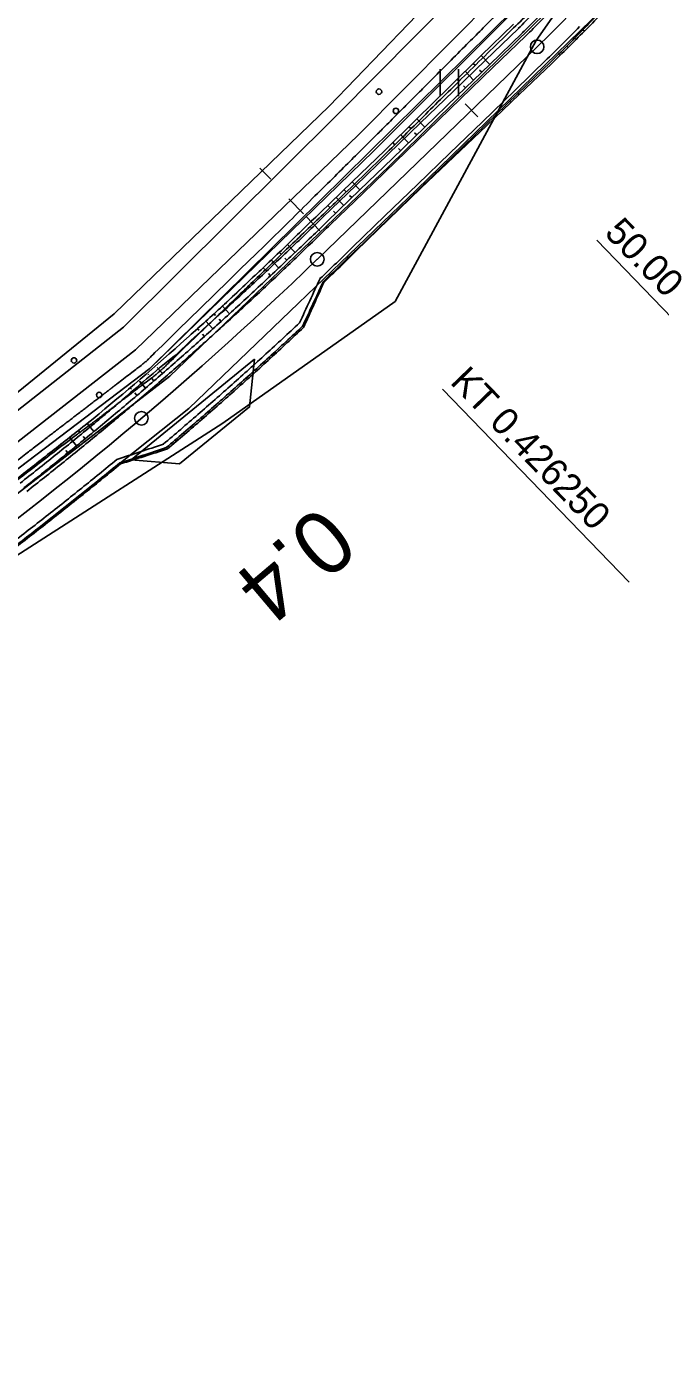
# Model space of a CAD drawing. Extents: x -495905 to -478420, y -1113297 to -1107716.
# Drawn here: x -480304.1 to -480234, y -1112804.5 to -1112656.7 of the extents above; entities that cross this region are included whole.
import ezdxf

# ---------------------------------------------------------------- set-up
doc = ezdxf.new("R2010")
doc.units = 0
for name, color, linetype in [('03_PC_OBJEKTY_NÁVRH', 7, 'Continuous'), ('2D_VRSTEVNICE', 7, 'Continuous'), ('C14_HATCH_SLOPE_L', 7, 'Continuous'), ('C14_HATCH_SLOPE_R', 7, 'Continuous'), ('C14_HECTOMETRY', 7, 'Continuous'), ('C14_HLBODY', 7, 'Continuous'), ('C14_HRANA_TELESO', 7, 'Continuous'), ('C14_KORUNA', 7, 'Continuous'), ('C14_OSA', 7, 'Continuous'), ('C14_PRIKOP', 7, 'Continuous'), ('C14_STANICENI', 7, 'Continuous'), ('C14_VOZOVKA', 7, 'Continuous'), ('C14_ZPEVKRAJ', 7, 'Continuous'), ('ODVODNĚNÍ PLOŠNÉ', 7, 'Continuous'), ('VODNÍ PLOCHY', 7, 'Continuous'), ('zamereni', 7, 'Continuous')]:
    doc.layers.add(name, color=color, linetype=linetype)

msp = doc.modelspace()

# ---------------------------------------------------------------- linework, layer by layer
at = {"layer": '03_PC_OBJEKTY_NÁVRH'}
msp.add_lwpolyline([(-480278.9, -1112693.52), (-480279.44, -1112698.8), (-480287.19, -1112705.11), (-480292.57, -1112704.66)], close=True, dxfattribs=at)
at = {"layer": '2D_VRSTEVNICE'}
for points in [[(-480229.53, -1112631.68), (-480230.56, -1112633.28), (-480233.66, -1112638.08), (-480238.64, -1112645.19), (-480239.04, -1112645.58), (-480239.7, -1112646.52), (-480243.39, -1112650.22), (-480256.05, -1112662.48), (-480264.85, -1112671.28), (-480276.88, -1112682.8), (-480289.06, -1112694.57), (-480289.42, -1112694.85), (-480289.81, -1112695.23), (-480292.08, -1112696.93), (-480295.64, -1112699.67), (-480296.48, -1112700.3), (-480300.18, -1112703.06)], [(-480240.47, -1112643.7), (-480242.34, -1112645.57), (-480247.08, -1112650.33), (-480251.53, -1112654.77), (-480261.76, -1112665.04), (-480266.4, -1112669.68), (-480275.03, -1112678.23)], [(-480275.03, -1112678.23), (-480290.35, -1112693.2), (-480290.53, -1112693.38), (-480291.01, -1112693.85), (-480291.69, -1112694.38), (-480294.48, -1112696.51), (-480294.99, -1112696.91), (-480296.04, -1112697.71), (-480297.51, -1112698.85), (-480302.01, -1112702.29), (-480305.2, -1112704.76), (-480314.61, -1112711.95), (-480317.24, -1112713.99), (-480318.17, -1112714.64)], [(-480300.18, -1112703.06), (-480308.2, -1112709.24), (-480315.86, -1112714.96), (-480315.97, -1112715.04), (-480319.51, -1112717.44), (-480323.79, -1112720.39), (-480325.42, -1112721.48), (-480330.98, -1112725.24), (-480336.25, -1112728.87), (-480347.17, -1112736.2), (-480347.25, -1112736.25), (-480347.81, -1112736.62), (-480348.36, -1112737.02)]]:
    msp.add_open_spline(points, degree=2, dxfattribs=at)
at = {"layer": 'C14_HATCH_SLOPE_L'}
for p, q in [((-480254.44, -1112660.99), (-480254.68, -1112660.75)), ((-480252.84, -1112660.85), (-480253.79, -1112659.87)), ((-480254.64, -1112662.59), (-480255.57, -1112661.62)), ((-480253.74, -1112661.72), (-480253.97, -1112661.48)), ((-480256.23, -1112662.74), (-480256.46, -1112662.5)), ((-480255.54, -1112663.46), (-480255.77, -1112663.22)), ((-480261.6, -1112667.97), (-480261.81, -1112667.76)), ((-480260.03, -1112667.8), (-480260.92, -1112666.88)), ((-480263.39, -1112669.72), (-480263.59, -1112669.52)), ((-480261.83, -1112669.53), (-480262.7, -1112668.64)), ((-480260.93, -1112668.67), (-480261.16, -1112668.43)), ((-480262.73, -1112670.4), (-480262.96, -1112670.16)), ((-480267.23, -1112674.75), (-480268.07, -1112673.87)), ((-480268.78, -1112674.94), (-480268.97, -1112674.74)), ((-480268.12, -1112675.61), (-480268.36, -1112675.38)), ((-480270.58, -1112676.67), (-480270.77, -1112676.47)), ((-480269.02, -1112676.48), (-480269.87, -1112675.61)), ((-480269.92, -1112677.35), (-480270.15, -1112677.11)), ((-480274.41, -1112681.69), (-480275.26, -1112680.81)), ((-480276.21, -1112683.41), (-480277.05, -1112682.52)), ((-480275.96, -1112681.87), (-480276.15, -1112681.67)), ((-480275.31, -1112682.55), (-480275.54, -1112682.31)), ((-480277.76, -1112683.57), (-480277.94, -1112683.38)), ((-480277.11, -1112684.26), (-480277.35, -1112684.01)), ((-480283.2, -1112688.65), (-480283.36, -1112688.47)), ((-480281.67, -1112688.49), (-480282.44, -1112687.64)), ((-480285.04, -1112690.31), (-480285.2, -1112690.13)), ((-480283.51, -1112690.16), (-480284.28, -1112689.3)), ((-480282.59, -1112689.32), (-480282.82, -1112689.07)), ((-480284.43, -1112690.99), (-480284.66, -1112690.74)), ((-480289.1, -1112695.1), (-480289.69, -1112694.42)), ((-480290.98, -1112696.72), (-480291.64, -1112695.95)), ((-480290.63, -1112695.23), (-480290.67, -1112695.18)), ((-480290.04, -1112695.91), (-480290.31, -1112695.59)), ((-480292.51, -1112696.84), (-480292.62, -1112696.71)), ((-480291.92, -1112697.53), (-480292.16, -1112697.25)), ((-480296.68, -1112701.52), (-480297.42, -1112700.64)), ((-480298.23, -1112701.6), (-480298.39, -1112701.41)), ((-480297.64, -1112702.31), (-480297.86, -1112702.06)), ((-480300.16, -1112703.15), (-480300.34, -1112702.94)), ((-480299.57, -1112703.89), (-480299.78, -1112703.63)), ((-480298.61, -1112703.1), (-480299.36, -1112702.17))]:
    msp.add_line(p, q, dxfattribs=at)
at = {"layer": 'C14_HATCH_SLOPE_R'}
for p, q in [((-480242.53, -1112657.03), (-480242.37, -1112657.18)), ((-480244.31, -1112658.83), (-480244.16, -1112658.98)), ((-480243.42, -1112657.94), (-480243.34, -1112658.01)), ((-480243.26, -1112658.09), (-480243.26, -1112658.09)), ((-480245.21, -1112659.73), (-480245.14, -1112659.8)), ((-480245.07, -1112659.87), (-480245.07, -1112659.87)), ((-480250.61, -1112664.95), (-480250.56, -1112665.01)), ((-480250.51, -1112665.06), (-480250.51, -1112665.06)), ((-480249.72, -1112664.08), (-480249.6, -1112664.2)), ((-480251.51, -1112665.82), (-480251.41, -1112665.93)), ((-480252.41, -1112666.69), (-480252.36, -1112666.74)), ((-480252.32, -1112666.79), (-480252.32, -1112666.79)), ((-480256.91, -1112671.03), (-480256.84, -1112671.11)), ((-480257.8, -1112671.9), (-480257.77, -1112671.94)), ((-480257.74, -1112671.97), (-480257.74, -1112671.97)), ((-480259.6, -1112673.64), (-480259.58, -1112673.67)), ((-480259.55, -1112673.7), (-480259.55, -1112673.7)), ((-480258.7, -1112672.77), (-480258.65, -1112672.83)), ((-480264.1, -1112677.98), (-480264.04, -1112678.04)), ((-480265.9, -1112679.72), (-480265.84, -1112679.78)), ((-480265, -1112678.85), (-480264.97, -1112678.88)), ((-480264.94, -1112678.91), (-480264.94, -1112678.91)), ((-480266.79, -1112680.59), (-480266.77, -1112680.62)), ((-480266.74, -1112680.65), (-480266.74, -1112680.65)), ((-480271.3, -1112684.94), (-480271.23, -1112685.01)), ((-480271.86, -1112686.17), (-480271.82, -1112686.21)), ((-480271.78, -1112686.25), (-480271.78, -1112686.25)), ((-480273, -1112688.62), (-480272.94, -1112688.68)), ((-480272.89, -1112688.74), (-480272.89, -1112688.74)), ((-480272.43, -1112687.4), (-480272.33, -1112687.5)), ((-480277.29, -1112693.28), (-480277.16, -1112693.43)), ((-480278.22, -1112694.14), (-480278.16, -1112694.21)), ((-480278.09, -1112694.28), (-480278.09, -1112694.28)), ((-480280.1, -1112695.83), (-480280.03, -1112695.9)), ((-480279.96, -1112695.98), (-480279.96, -1112695.98)), ((-480279.16, -1112694.98), (-480279.03, -1112695.13)), ((-480284.83, -1112700.01), (-480284.7, -1112700.16)), ((-480286.75, -1112701.66), (-480286.61, -1112701.81)), ((-480285.79, -1112700.83), (-480285.72, -1112700.91)), ((-480285.66, -1112700.99), (-480285.66, -1112700.99)), ((-480287.71, -1112702.48), (-480287.64, -1112702.55)), ((-480287.58, -1112702.63), (-480287.58, -1112702.63)), ((-480293.82, -1112705), (-480293.73, -1112705.11)), ((-480295.76, -1112706.59), (-480295.67, -1112706.7)), ((-480294.79, -1112705.79), (-480294.74, -1112705.85)), ((-480294.7, -1112705.91), (-480294.7, -1112705.91)), ((-480296.74, -1112707.38), (-480296.69, -1112707.44)), ((-480296.65, -1112707.49), (-480296.65, -1112707.49)), ((-480302.64, -1112712.07), (-480302.6, -1112712.13)), ((-480302.56, -1112712.19), (-480302.56, -1112712.19)), ((-480301.65, -1112711.3), (-480301.57, -1112711.41)), ((-480303.64, -1112712.84), (-480303.55, -1112712.96))]:
    msp.add_line(p, q, dxfattribs=at)
at = {"layer": 'C14_HECTOMETRY'}
msp.add_circle((-480291.42, -1112700.05), 0.75, dxfattribs=at)
at = {"layer": 'C14_HLBODY'}
msp.add_line((-480258.06, -1112696.83), (-480237.42, -1112718.19), dxfattribs=at)
for centre in [(-480247.6, -1112658.91), (-480271.95, -1112682.44)]:
    msp.add_circle(centre, 0.75, dxfattribs=at)
at = {"layer": 'C14_HRANA_TELESO'}
for p, q in [((-480253.79, -1112659.87), (-480250.2, -1112656.39)), ((-480257.35, -1112663.38), (-480253.79, -1112659.87)), ((-480249.6, -1112664.2), (-480245.98, -1112660.75)), ((-480260.92, -1112666.88), (-480257.35, -1112663.38)), ((-480253.22, -1112667.65), (-480249.6, -1112664.2)), ((-480264.48, -1112670.39), (-480260.92, -1112666.88)), ((-480256.84, -1112671.11), (-480253.22, -1112667.65)), ((-480268.07, -1112673.87), (-480264.48, -1112670.39)), ((-480260.46, -1112674.56), (-480256.84, -1112671.11)), ((-480271.67, -1112677.34), (-480268.07, -1112673.87)), ((-480264.04, -1112678.04), (-480260.46, -1112674.56)), ((-480267.63, -1112681.52), (-480264.04, -1112678.04))]:
    msp.add_line(p, q, dxfattribs=at)
for centre, radius, start, end in [((-480351.2, -1112550.38), 152.49, 315.5394, 317.4493), ((-480565.27, -1112333.2), 457.42, 314.2679, 314.9042), ((-480135.72, -1112821.65), 198.26, 133.2911, 134.7329), ((-480550.75, -1112395.6), 396.54, 313.2913, 314.0075), ((-480515.45, -1112434.89), 343.74, 309.3665, 313.9112), ((-480409.51, -1112538.89), 201.17, 313.4213, 314.8475), ((-480553.45, -1112398.11), 396.57, 313.1073, 313.8236), ((-480640.54, -1112522.73), 403.39, 335.5045, 336.2793), ((-480549.72, -1112394.62), 396.6, 311.653, 312.3692), ((-480550.61, -1112395.44), 404.44, 312.5414, 313.2576), ((-480550.6, -1112395.42), 404.45, 311.8223, 312.5385), ((-480549.89, -1112394.78), 404.45, 310.97, 311.6862), ((-480544.32, -1112390.32), 396.55, 307.7915, 308.5078), ((-480549.71, -1112394.63), 404.45, 310.2209, 310.9371), ((-480414.01, -1112320.03), 403.42, 287.347, 288.1204), ((-480548.09, -1112393.36), 396.49, 307.7753, 308.4915), ((-480549.79, -1112394.7), 402.39, 308.8031, 309.5193), ((-480549.81, -1112394.71), 402.39, 308.0906, 308.8068), ((-480549.82, -1112394.73), 402.39, 307.3777, 308.0939)]:
    msp.add_arc(centre, radius, start, end, dxfattribs=at)
at = {"layer": 'C14_KORUNA'}
for p, q in [((-480252.84, -1112660.85), (-480249.25, -1112657.38)), ((-480249.72, -1112664.08), (-480246.12, -1112660.61)), ((-480256.44, -1112664.32), (-480252.84, -1112660.85)), ((-480260.03, -1112667.8), (-480256.44, -1112664.32)), ((-480253.31, -1112667.56), (-480249.72, -1112664.08)), ((-480263.63, -1112671.27), (-480260.03, -1112667.8)), ((-480256.91, -1112671.03), (-480253.31, -1112667.56)), ((-480260.5, -1112674.51), (-480256.91, -1112671.03)), ((-480267.23, -1112674.75), (-480263.63, -1112671.27)), ((-480270.82, -1112678.22), (-480267.23, -1112674.75)), ((-480264.1, -1112677.98), (-480260.5, -1112674.51)), ((-480267.69, -1112681.46), (-480264.1, -1112677.98))]:
    msp.add_line(p, q, dxfattribs=at)
for centre, radius, start, end in [((-480351.83, -1112551.04), 152.25, 315.882, 317.7918), ((-480560.52, -1112341.82), 443.25, 314.6088, 315.2456), ((-480566.88, -1112335.45), 456.75, 314.6097, 315.2461), ((-480410.74, -1112536.89), 198.88, 313.275, 314.7136), ((-480409.18, -1112538.52), 201.12, 313.2809, 314.7073), ((-480549.9, -1112394.79), 397.75, 313.1214, 313.8376), ((-480549.9, -1112394.79), 397.75, 312.4052, 313.1214), ((-480638.26, -1112517.75), 403.25, 334.736, 335.5065), ((-480549.9, -1112394.79), 397.75, 311.689, 312.4052), ((-480549.9, -1112394.79), 404.25, 312.4052, 313.1214), ((-480549.9, -1112394.79), 397.75, 310.9728, 311.689), ((-480549.9, -1112394.79), 404.25, 311.689, 312.4052), ((-480549.9, -1112394.79), 397.75, 310.2566, 310.9728), ((-480549.9, -1112394.79), 404.25, 310.9728, 311.689), ((-480549.9, -1112394.79), 397.75, 309.5404, 310.2566), ((-480549.9, -1112394.79), 404.25, 310.2566, 310.9728), ((-480549.9, -1112394.79), 397.75, 308.8242, 309.5404), ((-480417.57, -1112321.2), 403.25, 287.8715, 288.6421), ((-480549.9, -1112394.79), 397.75, 308.108, 308.8242), ((-480549.9, -1112394.79), 402.25, 308.8242, 309.5404), ((-480549.9, -1112394.79), 402.25, 308.108, 308.8242), ((-480549.9, -1112394.79), 402.25, 307.3918, 308.108)]:
    msp.add_arc(centre, radius, start, end, dxfattribs=at)
at = {"layer": 'C14_OSA'}
msp.add_line((-480271.95, -1112682.45), (-480247.6, -1112658.91), dxfattribs=at)
for centre, radius, start, end in [((-480351.83, -1112551.04), 150, 314.0166, 338.1186), ((-480549.9, -1112394.79), 400, 305.1722, 314.0166)]:
    msp.add_arc(centre, radius, start, end, dxfattribs=at)
at = {"layer": 'C14_PRIKOP'}
for p, q in [((-480253.3, -1112660.37), (-480249.71, -1112656.9)), ((-480256.9, -1112663.84), (-480253.3, -1112660.37)), ((-480260.5, -1112667.32), (-480256.9, -1112663.84)), ((-480264.09, -1112670.79), (-480260.5, -1112667.32)), ((-480267.69, -1112674.27), (-480264.09, -1112670.79)), ((-480271.28, -1112677.74), (-480267.69, -1112674.27))]:
    msp.add_line(p, q, dxfattribs=at)
for centre, radius, start, end in [((-480559.58, -1112342.76), 441.25, 314.6087, 315.2456), ((-480410.97, -1112536.65), 198.54, 313.2742, 314.7145), ((-480549.3, -1112394.22), 397.08, 313.0022, 313.7184), ((-480549.9, -1112394.79), 397.07, 312.4052, 313.1214), ((-480180.38, -1112804.11), 154.39, 131.2251, 133.9765), ((-480201.02, -1112801.72), 138.97, 128.5303, 131.6146), ((-480550.53, -1112395.32), 397.08, 309.6596, 310.3758), ((-480549.9, -1112394.79), 397.08, 308.8242, 309.5404), ((-480549.9, -1112394.79), 397.08, 308.108, 308.8242)]:
    msp.add_arc(centre, radius, start, end, dxfattribs=at)
at = {"layer": 'C14_STANICENI'}
for p, q in [((-480254.18, -1112666.66), (-480255.57, -1112665.22)), ((-480240.98, -1112680.32), (-480231.6, -1112690.03))]:
    msp.add_line(p, q, dxfattribs=at)
at = {"layer": 'C14_VOZOVKA'}
for p, q in [((-480252.49, -1112661.21), (-480248.9, -1112657.73)), ((-480250.06, -1112663.73), (-480246.47, -1112660.25)), ((-480256.09, -1112664.68), (-480252.49, -1112661.21)), ((-480253.66, -1112667.2), (-480250.06, -1112663.73)), ((-480259.69, -1112668.16), (-480256.09, -1112664.68)), ((-480263.28, -1112671.63), (-480259.69, -1112668.16)), ((-480257.25, -1112670.67), (-480253.66, -1112667.2)), ((-480260.85, -1112674.15), (-480257.25, -1112670.67)), ((-480266.88, -1112675.11), (-480263.28, -1112671.63)), ((-480270.47, -1112678.58), (-480266.88, -1112675.11)), ((-480264.45, -1112677.62), (-480260.85, -1112674.15)), ((-480268.04, -1112681.1), (-480264.45, -1112677.62))]:
    msp.add_line(p, q, dxfattribs=at)
for centre, radius, start, end in [((-480561.23, -1112341.11), 444.75, 314.6089, 315.2457), ((-480566.18, -1112336.15), 455.25, 314.6096, 315.246), ((-480410.57, -1112537.07), 199.12, 313.2757, 314.7129), ((-480409.36, -1112538.34), 200.88, 313.2803, 314.708), ((-480549.9, -1112394.79), 398.25, 313.1214, 313.8376), ((-480549.9, -1112394.79), 398.25, 312.4052, 313.1214), ((-480638.22, -1112517.75), 402.75, 334.7603, 335.531), ((-480549.9, -1112394.79), 398.25, 311.689, 312.4052), ((-480549.9, -1112394.79), 403.75, 312.4052, 313.1214), ((-480549.9, -1112394.79), 398.25, 310.9728, 311.689), ((-480549.9, -1112394.79), 403.75, 311.689, 312.4052), ((-480549.9, -1112394.79), 398.25, 310.2566, 310.9728), ((-480549.9, -1112394.79), 403.75, 310.9728, 311.689), ((-480549.9, -1112394.79), 398.25, 309.5404, 310.2566), ((-480549.9, -1112394.79), 403.75, 310.2566, 310.9728), ((-480549.9, -1112394.79), 398.25, 308.8242, 309.5404), ((-480417.57, -1112321.24), 402.75, 287.8471, 288.6177), ((-480549.9, -1112394.79), 398.25, 308.108, 308.8242), ((-480549.9, -1112394.79), 401.75, 308.8242, 309.5404), ((-480549.9, -1112394.79), 401.75, 308.108, 308.8242), ((-480549.9, -1112394.79), 401.75, 307.3918, 308.108)]:
    msp.add_arc(centre, radius, start, end, dxfattribs=at)
at = {"layer": 'C14_ZPEVKRAJ'}
for p, q in [((-480252.49, -1112661.21), (-480248.9, -1112657.73)), ((-480250.06, -1112663.73), (-480246.47, -1112660.25)), ((-480256.09, -1112664.68), (-480252.49, -1112661.21)), ((-480253.66, -1112667.2), (-480250.06, -1112663.73)), ((-480259.69, -1112668.16), (-480256.09, -1112664.68)), ((-480263.28, -1112671.63), (-480259.69, -1112668.16)), ((-480257.25, -1112670.67), (-480253.66, -1112667.2)), ((-480260.85, -1112674.15), (-480257.25, -1112670.67)), ((-480266.88, -1112675.11), (-480263.28, -1112671.63)), ((-480270.47, -1112678.58), (-480266.88, -1112675.11)), ((-480264.45, -1112677.62), (-480260.85, -1112674.15)), ((-480268.04, -1112681.1), (-480264.45, -1112677.62))]:
    msp.add_line(p, q, dxfattribs=at)
for centre, radius, start, end in [((-480561.23, -1112341.11), 444.75, 314.6089, 315.2457), ((-480566.18, -1112336.15), 455.25, 314.6096, 315.246), ((-480410.57, -1112537.07), 199.12, 313.2757, 314.7129), ((-480409.36, -1112538.34), 200.88, 313.2803, 314.708), ((-480549.9, -1112394.79), 398.25, 313.1214, 313.8376), ((-480549.9, -1112394.79), 398.25, 312.4052, 313.1214), ((-480638.22, -1112517.75), 402.75, 334.7603, 335.531), ((-480549.9, -1112394.79), 398.25, 311.689, 312.4052), ((-480549.9, -1112394.79), 403.75, 312.4052, 313.1214), ((-480549.9, -1112394.79), 398.25, 310.9728, 311.689), ((-480549.9, -1112394.79), 403.75, 311.689, 312.4052), ((-480549.9, -1112394.79), 398.25, 310.2566, 310.9728), ((-480549.9, -1112394.79), 403.75, 310.9728, 311.689), ((-480549.9, -1112394.79), 398.25, 309.5404, 310.2566), ((-480549.9, -1112394.79), 403.75, 310.2566, 310.9728), ((-480549.9, -1112394.79), 398.25, 308.8242, 309.5404), ((-480417.57, -1112321.24), 402.75, 287.8471, 288.6177), ((-480549.9, -1112394.79), 398.25, 308.108, 308.8242), ((-480549.9, -1112394.79), 401.75, 308.8242, 309.5404), ((-480549.9, -1112394.79), 401.75, 308.108, 308.8242), ((-480549.9, -1112394.79), 401.75, 307.3918, 308.108)]:
    msp.add_arc(centre, radius, start, end, dxfattribs=at)
at = {"layer": 'ODVODNĚNÍ PLOŠNÉ'}
msp.add_lwpolyline([(-480432.09, -1112804.63), (-480416.02, -1112789.99), (-480389.41, -1112772.47), (-480365.68, -1112757.12), (-480350.25, -1112745.77), (-480330.09, -1112730.79), (-480304.82, -1112714.99), (-480282.4, -1112700.61), (-480263.33, -1112687.11), (-480247.72, -1112658.2), (-480226.73, -1112628.24), (-480211.74, -1112602.1), (-480248.57, -1112574.92), (-480285.65, -1112547.48), (-480329.63, -1112514.67), (-480356.94, -1112491.18), (-480396.22, -1112461.36), (-480436.4, -1112435.57)], dxfattribs=at)
at = {"layer": 'VODNÍ PLOCHY'}
msp.add_lwpolyline([(-480023.72, -1112234.82), (-480060.04, -1112321.71), (-480077.82, -1112361.86), (-480081.1, -1112369.41), (-480119.94, -1112455.96), (-480127.03, -1112470.47), (-480143.35, -1112485.25), (-480154.98, -1112496.14), (-480172.63, -1112513.19), (-480185.71, -1112531.87), (-480195.21, -1112551.46), (-480218.07, -1112602.75), (-480229.52, -1112628.13), (-480239.29, -1112644.01), (-480290.47, -1112694.55), (-480316.71, -1112714.42), (-480386.12, -1112764.09), (-480452.3, -1112810.94)], dxfattribs=at)
at = {"layer": 'zamereni'}
for p, q in [((-480270.63, -1112665.48), (-480240.22, -1112633.89)), ((-480238.67, -1112635.07), (-480269.7, -1112666.41)), ((-480267.37, -1112668.67), (-480240.95, -1112641.97)), ((-480265.68, -1112670.44), (-480239.29, -1112644.01)), ((-480239.31, -1112647.93), (-480264, -1112672.14)), ((-480260.97, -1112674.74), (-480235.84, -1112650.31)), ((-480258.33, -1112661.38), (-480258.33, -1112664.38)), ((-480256.29, -1112664.38), (-480256.29, -1112661.38)), ((-480270.63, -1112665.48), (-480294.45, -1112688.5)), ((-480293.41, -1112689.96), (-480269.7, -1112666.41)), ((-480267.37, -1112668.67), (-480292.06, -1112692.48)), ((-480290.47, -1112694.55), (-480265.68, -1112670.44)), ((-480264, -1112672.14), (-480288.29, -1112695.39)), ((-480277.07, -1112673.57), (-480278.3, -1112672.34)), ((-480286.16, -1112698.95), (-480260.97, -1112674.74)), ((-480275.11, -1112675.73), (-480273.46, -1112677.39)), ((-480271.66, -1112679.28), (-480273.19, -1112677.7)), ((-480294.45, -1112688.5), (-480321.07, -1112710.1)), ((-480320.35, -1112711.16), (-480293.41, -1112689.96)), ((-480292.06, -1112692.48), (-480318.44, -1112713.03)), ((-480316.71, -1112714.42), (-480290.47, -1112694.55)), ((-480314.69, -1112715.72), (-480288.29, -1112695.39)), ((-480311.3, -1112718.93), (-480286.16, -1112698.95))]:
    msp.add_line(p, q, dxfattribs=at)
for centre in [(-480265.11, -1112663.88), (-480263.24, -1112666), (-480298.88, -1112693.64), (-480296.09, -1112697.47)]:
    msp.add_circle(centre, 0.3, dxfattribs=at)

# ---------------------------------------------------------------- texts
at = {"layer": 'C14_HECTOMETRY'}
msp.add_text('0.4', height=7, rotation=220.211, dxfattribs=at).set_placement((-480271.59, -1112709.48))
at = {"layer": 'C14_HLBODY'}
msp.add_text('KT 0.426250', height=3, rotation=314.0166, dxfattribs=at).set_placement((-480257.34, -1112696.13))
at = {"layer": 'C14_STANICENI'}
msp.add_text('50.00', height=3, rotation=314.0166, dxfattribs=at).set_placement((-480240.26, -1112679.63))

doc.saveas('drawing.dxf')
